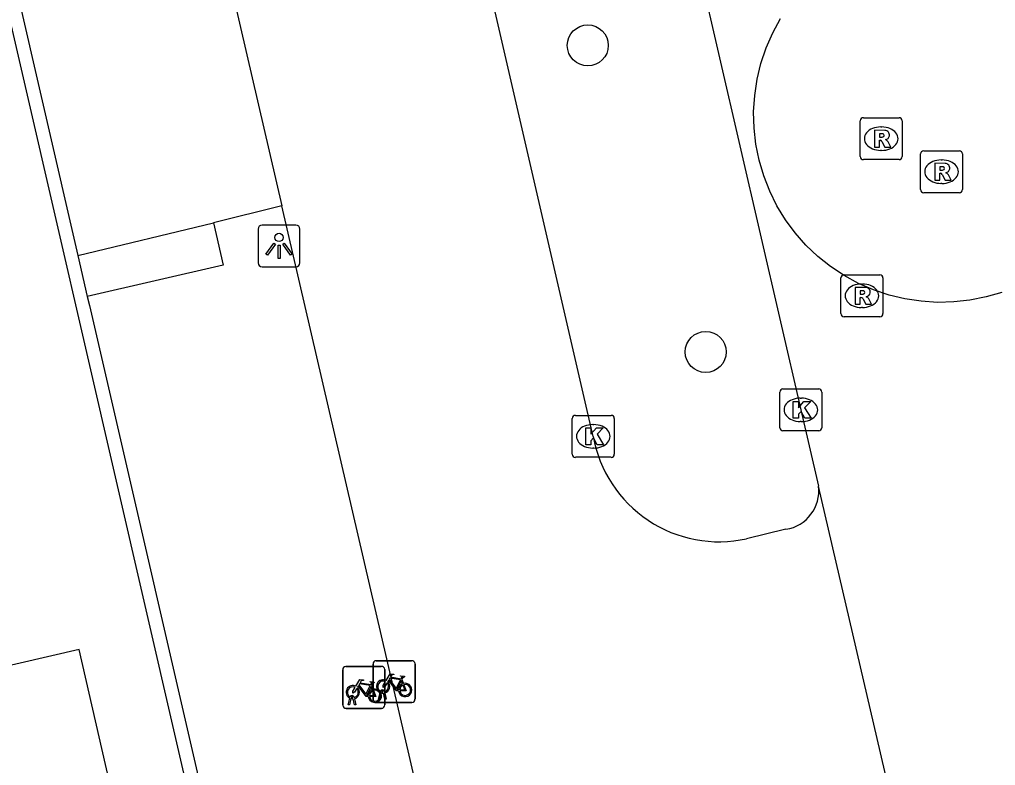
# Model space of a CAD drawing. Extents: x 156414 to 157775, y 382335 to 383765.
# Drawn here: x 156575.91 to 156599.18, y 383218.87 to 383236.66 of the extents above; entities that cross this region are included whole.
import ezdxf

# ---------------------------------------------------------------- set-up
doc = ezdxf.new("R2010")
doc.units = 0
for name, color, linetype in [('IMGEO_Boom', 7, 'Continuous'), ('IMGEO_Fietsenrek', 7, 'Continuous'), ('IMGEO_Kolk', 7, 'Continuous'), ('IMGEO_Lichtpunt', 7, 'Continuous'), ('IMGEO_Muur', 7, 'Continuous'), ('IMGEO_Pand', 7, 'Continuous'), ('IMGEO_Parkeervlak_open', 7, 'Continuous'), ('IMGEO_Rijbaan_lokaal_gesloten', 7, 'Continuous'), ('IMGEO_Rijbaan_lokaal_open', 7, 'Continuous'), ('IMGEO_Rioolput', 7, 'Continuous'), ('IMGEO_Voetpad_open', 7, 'Continuous')]:
    doc.layers.add(name, color=color, linetype=linetype)

msp = doc.modelspace()

# ---------------------------------------------------------------- linework, layer by layer
at = {"layer": 'IMGEO_Boom'}
for centre in [(156589.461, 383236.045), (156592.272, 383228.732)]:
    msp.add_circle(centre, 0.489, dxfattribs=at)
at = {"layer": 'IMGEO_Fietsenrek'}
for p, q in [((156584.342, 383220.442), (156584.342, 383221.283)), ((156584.342, 383221.283), (156584.342, 383220.442)), ((156584.417, 383221.367), (156585.258, 383221.367)), ((156585.258, 383221.367), (156584.417, 383221.367)), ((156585.342, 383221.292), (156585.342, 383220.451)), ((156585.342, 383220.451), (156585.342, 383221.292)), ((156583.62, 383220.305), (156583.62, 383221.146)), ((156583.62, 383221.146), (156583.62, 383220.305)), ((156583.695, 383221.23), (156584.536, 383221.23)), ((156584.536, 383221.23), (156583.695, 383221.23)), ((156584.62, 383221.155), (156584.62, 383220.314)), ((156584.62, 383220.314), (156584.62, 383221.155)), ((156584.307, 383220.779), (156584.343, 383220.684)), ((156585.029, 383220.916), (156585.065, 383220.821)), ((156584.469, 383220.451), (156584.508, 383220.611)), ((156584.538, 383220.599), (156584.503, 383220.451)), ((156584.58, 383220.623), (156584.579, 383220.627)), ((156584.621, 383220.451), (156584.587, 383220.593)), ((156584.611, 383220.634), (156584.612, 383220.627)), ((156584.619, 383220.597), (156584.654, 383220.451)), ((156583.747, 383220.314), (156583.786, 383220.474)), ((156583.781, 383220.314), (156583.747, 383220.314)), ((156583.816, 383220.462), (156583.781, 383220.314)), ((156583.858, 383220.486), (156583.857, 383220.49)), ((156583.899, 383220.314), (156583.865, 383220.456)), ((156583.889, 383220.497), (156583.89, 383220.49)), ((156583.897, 383220.46), (156583.932, 383220.314)), ((156583.932, 383220.314), (156583.899, 383220.314)), ((156585.267, 383220.367), (156584.426, 383220.367)), ((156584.426, 383220.367), (156585.267, 383220.367)), ((156584.503, 383220.451), (156584.469, 383220.451)), ((156584.654, 383220.451), (156584.621, 383220.451)), ((156584.545, 383220.23), (156583.704, 383220.23)), ((156583.704, 383220.23), (156584.545, 383220.23))]:
    msp.add_line(p, q, dxfattribs=at)
for points in [[(156584.655, 383220.893), (156584.75, 383221.057), (156584.836, 383221.043), (156584.838, 383221.034), (156584.782, 383221.023), (156584.755, 383220.978), (156585.011, 383220.937)], [(156585.011, 383220.937), (156585.036, 383220.986), (156585.03, 383220.99), (156585.007, 383220.994), (156584.995, 383221.001), (156584.994, 383221.004), (156584.996, 383221.009), (156585.091, 383220.994), (156585.093, 383220.984), (156585.083, 383220.971), (156585.071, 383220.965), (156585.057, 383220.971), (156585.029, 383220.916)], [(156583.933, 383220.756), (156584.028, 383220.92), (156584.114, 383220.906), (156584.116, 383220.897), (156584.06, 383220.886), (156584.033, 383220.841), (156584.289, 383220.8)], [(156584.276, 383220.775), (156584.019, 383220.816), (156584.002, 383220.787), (156584.169, 383220.567), (156584.276, 383220.775)], [(156584.289, 383220.8), (156584.314, 383220.849), (156584.308, 383220.853), (156584.285, 383220.857), (156584.273, 383220.864), (156584.272, 383220.867), (156584.274, 383220.872), (156584.369, 383220.857), (156584.371, 383220.847), (156584.361, 383220.834), (156584.349, 383220.828), (156584.335, 383220.834), (156584.307, 383220.779)], [(156584.676, 383220.841), (156584.624, 383220.751), (156584.584, 383220.726), (156584.585, 383220.773), (156584.64, 383220.867)], [(156584.951, 383220.649), (156584.901, 383220.649), (156584.71, 383220.9), (156584.691, 383220.868)], [(156584.998, 383220.912), (156584.741, 383220.953), (156584.724, 383220.924), (156584.891, 383220.704), (156584.998, 383220.912)], [(156585.046, 383220.814), (156585.016, 383220.891), (156584.907, 383220.673), (156584.95, 383220.673)], [(156584.98, 383220.673), (156585.1, 383220.672), (156585.056, 383220.786)], [(156585.076, 383220.793), (156585.131, 383220.648), (156584.981, 383220.648)], [(156583.954, 383220.704), (156583.902, 383220.614), (156583.862, 383220.589), (156583.863, 383220.636), (156583.918, 383220.73)], [(156584.229, 383220.512), (156584.179, 383220.512), (156583.988, 383220.763), (156583.969, 383220.731)], [(156584.324, 383220.677), (156584.294, 383220.754), (156584.185, 383220.536), (156584.228, 383220.536)], [(156584.258, 383220.536), (156584.378, 383220.535), (156584.334, 383220.649)], [(156584.354, 383220.656), (156584.409, 383220.511), (156584.259, 383220.511)]]:
    msp.add_lwpolyline(points, dxfattribs=at)
for centre, radius, start, end in [((156584.42, 383221.289), 0.0779, 92.4484, 184.2845), ((156584.42, 383221.289), 0.0779, 92.4484, 184.2845), ((156585.264, 383221.289), 0.0779, 2.4484, 94.2845), ((156585.264, 383221.289), 0.0779, 2.4484, 94.2845), ((156583.698, 383221.152), 0.0779, 92.4484, 184.2845), ((156583.698, 383221.152), 0.0779, 92.4484, 184.2845), ((156584.542, 383221.152), 0.0779, 2.4484, 94.2845), ((156584.542, 383221.152), 0.0779, 2.4484, 94.2845), ((156583.86, 383220.615), 0.159, 62.6766, 242.1369), ((156584.582, 383220.752), 0.159, 62.6766, 242.1369), ((156584.582, 383220.752), 0.129, 63.3192, 238.903), ((156584.582, 383220.752), 0.129, 283.6043, 43.4302), ((156584.582, 383220.752), 0.159, 283.5766, 46.6042), ((156585.109, 383220.668), 0.159, 113.3408, 178.3217), ((156585.109, 383220.668), 0.159, 187.0065, 105.7708), ((156585.109, 383220.668), 0.129, 113.923, 177.9556), ((156585.109, 383220.668), 0.129, 188.6715, 104.5883), ((156583.86, 383220.615), 0.129, 63.3192, 238.903), ((156583.84, 383220.486), 0.0499, 12.8025, 158.6934), ((156583.86, 383220.615), 0.129, 283.6043, 43.4302), ((156583.86, 383220.615), 0.159, 283.5766, 46.6042), ((156584.387, 383220.531), 0.159, 113.3408, 178.3217), ((156584.387, 383220.531), 0.159, 187.0065, 105.7708), ((156584.387, 383220.531), 0.129, 113.923, 177.9556), ((156584.387, 383220.531), 0.129, 188.6715, 104.5883), ((156584.562, 383220.623), 0.0499, 12.8025, 158.6934), ((156584.582, 383220.752), 0.159, 253.9967, 271.7867), ((156584.562, 383220.623), 0.0174, 12.8025, 163.4502), ((156584.582, 383220.752), 0.129, 253.415, 269.0204), ((156583.698, 383220.308), 0.0779, 182.4484, 274.2845), ((156583.698, 383220.308), 0.0779, 182.4484, 274.2845), ((156583.86, 383220.615), 0.159, 253.9967, 271.7867), ((156583.84, 383220.486), 0.0174, 12.8025, 163.4502), ((156583.86, 383220.615), 0.129, 253.415, 269.0204), ((156584.42, 383220.445), 0.0779, 182.4484, 274.2845), ((156584.42, 383220.445), 0.0779, 182.4484, 274.2845), ((156584.542, 383220.308), 0.0779, 272.4484, 4.2845), ((156584.542, 383220.308), 0.0779, 272.4484, 4.2845), ((156585.264, 383220.445), 0.0779, 272.4484, 4.2845), ((156585.264, 383220.445), 0.0779, 272.4484, 4.2845)]:
    msp.add_arc(centre, radius, start, end, dxfattribs=at)
at = {"layer": 'IMGEO_Kolk'}
for p, q in [((156594.038, 383226.924), (156594.038, 383227.776)), ((156594.113, 383227.85), (156594.965, 383227.85)), ((156595.039, 383227.776), (156595.039, 383226.924)), ((156594.526, 383227.63), (156594.551, 383227.63)), ((156589.091, 383226.292), (156589.091, 383227.144)), ((156589.166, 383227.218), (156590.018, 383227.218)), ((156590.092, 383227.144), (156590.092, 383226.292)), ((156594.549, 383227.07), (156594.524, 383227.07)), ((156589.579, 383226.998), (156589.604, 383226.998)), ((156594.965, 383226.85), (156594.113, 383226.85)), ((156589.602, 383226.438), (156589.577, 383226.438)), ((156590.018, 383226.218), (156589.166, 383226.218))]:
    msp.add_line(p, q, dxfattribs=at)
for points in [[(156594.038, 383226.924), (156594.038, 383227.776)], [(156594.113, 383227.85), (156594.965, 383227.85)], [(156595.039, 383227.776), (156595.039, 383226.924)], [(156594.359, 383227.55), (156594.482, 383227.55), (156594.482, 383227.399), (156594.612, 383227.55), (156594.776, 383227.55), (156594.63, 383227.399), (156594.783, 383227.15), (156594.631, 383227.15), (156594.546, 383227.314), (156594.482, 383227.247), (156594.482, 383227.15), (156594.359, 383227.15), (156594.359, 383227.55)], [(156589.091, 383226.292), (156589.091, 383227.144)], [(156589.166, 383227.218), (156590.018, 383227.218)], [(156590.092, 383227.144), (156590.092, 383226.292)], [(156589.412, 383226.918), (156589.535, 383226.918), (156589.535, 383226.767), (156589.665, 383226.918), (156589.829, 383226.918), (156589.683, 383226.767), (156589.836, 383226.518), (156589.684, 383226.518), (156589.599, 383226.682), (156589.535, 383226.615), (156589.535, 383226.518), (156589.412, 383226.518), (156589.412, 383226.918)], [(156594.965, 383226.85), (156594.113, 383226.85)], [(156590.018, 383226.218), (156589.166, 383226.218)]]:
    msp.add_lwpolyline(points, dxfattribs=at)
for centre, start, end in [((156594.115, 383227.774), 91.552, 178.448), ((156594.115, 383227.774), 91.552, 178.448), ((156594.963, 383227.774), 1.552, 88.448), ((156594.963, 383227.774), 1.552, 88.448), ((156589.168, 383227.142), 91.552, 178.448), ((156589.168, 383227.142), 91.552, 178.448), ((156590.016, 383227.142), 1.552, 88.448), ((156590.016, 383227.142), 1.552, 88.448), ((156594.115, 383226.926), 181.552, 268.448), ((156594.115, 383226.926), 181.552, 268.448), ((156594.963, 383226.926), 271.552, 358.448), ((156594.963, 383226.926), 271.552, 358.448), ((156589.168, 383226.294), 181.552, 268.448), ((156589.168, 383226.294), 181.552, 268.448), ((156590.016, 383226.294), 271.552, 358.448), ((156590.016, 383226.294), 271.552, 358.448)]:
    msp.add_arc(centre, 0.0765, start, end, dxfattribs=at)
for centre, major_axis, ratio, start_param, end_param in [((156594.525, 383227.35), (-0.387, 0.002), 0.722429, 4.712389, 7.853982), ((156594.55, 383227.35), (-0.39, 0.002), 0.717154, 1.570796, 4.712389), ((156589.578, 383226.718), (-0.387, 0.002), 0.722429, 4.712389, 7.853982), ((156589.603, 383226.718), (-0.39, 0.002), 0.717154, 1.570796, 4.712389)]:
    msp.add_ellipse(centre, major_axis=major_axis, ratio=ratio, start_param=start_param, end_param=end_param, dxfattribs=at)
at = {"layer": 'IMGEO_Lichtpunt'}
for p, q in [((156582.504, 383231.759), (156581.696, 383231.759)), ((156582.504, 383231.759), (156581.696, 383231.759)), ((156581.602, 383231.664), (156581.602, 383230.857)), ((156581.602, 383231.664), (156581.602, 383230.857)), ((156582.598, 383230.857), (156582.598, 383231.664)), ((156582.598, 383230.857), (156582.598, 383231.664)), ((156581.696, 383230.763), (156582.504, 383230.763)), ((156581.696, 383230.763), (156582.504, 383230.763))]:
    msp.add_line(p, q, dxfattribs=at)
for points in [[(156581.976, 383231.328), (156582.015, 383231.3), (156581.827, 383231.038), (156581.789, 383231.065), (156581.976, 383231.328)], [(156582.078, 383231.28), (156582.125, 383231.28), (156582.125, 383230.958), (156582.078, 383230.958), (156582.078, 383231.28)], [(156582.188, 383231.3), (156582.226, 383231.327), (156582.413, 383231.065), (156582.374, 383231.037), (156582.188, 383231.3)]]:
    msp.add_lwpolyline(points, dxfattribs=at)
msp.add_circle((156582.101, 383231.462), 0.0994, dxfattribs=at)
for centre, start, end in [((156581.696, 383231.664), 90, 180), ((156581.696, 383231.664), 90, 180), ((156582.504, 383231.664), 0, 90), ((156582.504, 383231.664), 0, 90), ((156581.696, 383230.857), 180, 270), ((156581.696, 383230.857), 180, 270), ((156582.504, 383230.857), 270, 0), ((156582.504, 383230.857), 270, 360)]:
    msp.add_arc(centre, 0.0946, start, end, dxfattribs=at)
at = {"layer": 'IMGEO_Muur'}
for points in [[(156573.918, 383244.276), (156580.344, 383216.443), (156580.387, 383216.255)], [(156574.23, 383244.35), (156577.304, 383231.031)], [(156577.304, 383231.031), (156577.53, 383230.052)], [(156577.53, 383230.052), (156577.58, 383229.837), (156580.698, 383216.329)]]:
    msp.add_lwpolyline(points, dxfattribs=at)
at = {"layer": 'IMGEO_Pand'}
msp.add_lwpolyline([(156578.662, 383215.842), (156578.617, 383216.04), (156577.338, 383221.633), (156559.357, 383217.468), (156560.573, 383212.285), (156558.722, 383211.852)], dxfattribs=at)
at = {"layer": 'IMGEO_Parkeervlak_open'}
msp.add_lwpolyline([(156577.304, 383231.031), (156580.537, 383231.814)], dxfattribs=at)
at = {"layer": 'IMGEO_Rijbaan_lokaal_gesloten'}
for points in [[(156591.627, 383239.954), (156594.539, 383227.35), (156594.961, 383225.531)], [(156596.777, 383217.694), (156594.961, 383225.531)]]:
    msp.add_lwpolyline(points, dxfattribs=at)
at = {"layer": 'IMGEO_Rijbaan_lokaal_open'}
for points in [[(156574.804, 383264.002), (156578.05, 383250), (156582.171, 383232.219)], [(156589.591, 383226.717), (156586.8, 383238.814)], [(156597.794, 383229.915), (156597.405, 383229.939), (156597.019, 383229.997), (156596.641, 383230.088), (156596.271, 383230.212), (156595.914, 383230.368), (156595.572, 383230.554), (156595.248, 383230.769), (156594.943, 383231.012), (156594.661, 383231.281), (156594.403, 383231.573), (156594.172, 383231.887), (156593.969, 383232.219), (156593.796, 383232.568), (156593.654, 383232.931), (156593.544, 383233.304), (156593.467, 383233.686), (156593.424, 383234.073), (156593.414, 383234.463), (156593.439, 383234.852), (156593.497, 383235.237), (156593.589, 383235.615), (156593.714, 383235.984), (156593.87, 383236.341), (156594.057, 383236.683)], [(156586.359, 383214.105), (156582.171, 383232.219)], [(156599.33, 383230.152), (156598.954, 383230.044), (156598.57, 383229.969), (156598.183, 383229.925), (156597.794, 383229.915)], [(156594.185, 383224.502), (156593.247, 383224.277)]]:
    msp.add_lwpolyline(points, dxfattribs=at)
for centre, radius, start, end in [((156592.588, 383227.248), 3.044, 190.055, 282.507), ((156594.04, 383225.418), 0.928, 278.9874, 6.9705)]:
    msp.add_arc(centre, radius, start, end, dxfattribs=at)
at = {"layer": 'IMGEO_Rioolput'}
for p, q in [((156596.029, 383234.319), (156596.881, 383234.319)), ((156595.954, 383233.393), (156595.954, 383234.245)), ((156596.442, 383234.099), (156596.467, 383234.099)), ((156596.955, 383234.245), (156596.955, 383233.393)), ((156596.465, 383233.539), (156596.44, 383233.539)), ((156597.392, 383232.605), (156597.392, 383233.457)), ((156597.467, 383233.531), (156598.319, 383233.531)), ((156598.393, 383233.457), (156598.393, 383232.605)), ((156596.881, 383233.319), (156596.029, 383233.319)), ((156597.88, 383233.311), (156597.905, 383233.311)), ((156597.903, 383232.751), (156597.878, 383232.751)), ((156598.319, 383232.531), (156597.467, 383232.531)), ((156595.57, 383230.572), (156596.422, 383230.572)), ((156595.495, 383229.646), (156595.495, 383230.498)), ((156595.983, 383230.352), (156596.008, 383230.352)), ((156596.496, 383230.498), (156596.496, 383229.646)), ((156596.006, 383229.792), (156595.981, 383229.792)), ((156596.422, 383229.572), (156595.57, 383229.572))]:
    msp.add_line(p, q, dxfattribs=at)
for points in [[(156596.029, 383234.319), (156596.881, 383234.319)], [(156595.954, 383233.393), (156595.954, 383234.245)], [(156596.955, 383234.245), (156596.955, 383233.393)], [(156596.543, 383234.017), (156596.291, 383234.019), (156596.291, 383233.619)], [(156596.469, 383233.938), (156596.415, 383233.938), (156596.415, 383233.857)], [(156596.415, 383233.857), (156596.467, 383233.857)], [(156596.291, 383233.619), (156596.415, 383233.619), (156596.415, 383233.781), (156596.426, 383233.781)], [(156596.473, 383233.752), (156596.544, 383233.619), (156596.684, 383233.619), (156596.619, 383233.745)], [(156597.392, 383232.605), (156597.392, 383233.457)], [(156597.467, 383233.531), (156598.319, 383233.531)], [(156598.393, 383233.457), (156598.393, 383232.605)], [(156596.881, 383233.319), (156596.029, 383233.319)], [(156597.981, 383233.229), (156597.729, 383233.231), (156597.729, 383232.831)], [(156597.907, 383233.15), (156597.853, 383233.15), (156597.853, 383233.069)], [(156597.729, 383232.831), (156597.853, 383232.831), (156597.853, 383232.993), (156597.864, 383232.993)], [(156597.853, 383233.069), (156597.905, 383233.069)], [(156597.911, 383232.964), (156597.982, 383232.831), (156598.122, 383232.831), (156598.057, 383232.957)], [(156598.319, 383232.531), (156597.467, 383232.531)], [(156595.57, 383230.572), (156596.422, 383230.572)], [(156595.495, 383229.646), (156595.495, 383230.498)], [(156596.496, 383230.498), (156596.496, 383229.646)], [(156596.084, 383230.27), (156595.832, 383230.272), (156595.832, 383229.872)], [(156596.01, 383230.191), (156595.956, 383230.191), (156595.956, 383230.11)], [(156595.956, 383230.11), (156596.008, 383230.11)], [(156595.832, 383229.872), (156595.956, 383229.872), (156595.956, 383230.034), (156595.967, 383230.034)], [(156596.014, 383230.005), (156596.085, 383229.872), (156596.225, 383229.872), (156596.16, 383229.998)], [(156596.422, 383229.572), (156595.57, 383229.572)]]:
    msp.add_lwpolyline(points, dxfattribs=at)
for centre, radius, start, end in [((156596.031, 383234.243), 0.0765, 91.552, 178.448), ((156596.031, 383234.243), 0.0765, 91.552, 178.448), ((156596.879, 383234.243), 0.0765, 1.552, 88.448), ((156596.879, 383234.243), 0.0765, 1.552, 88.448), ((156596.451, 383234.046), 0.19, 274.7715, 282.9687), ((156596.475, 383233.842), 0.0964, 77.0061, 93.1865), ((156596.489, 383233.899), 0.0378, 276.6634, 79.6772), ((156596.542, 383233.907), 0.109, 350.3612, 89.416), ((156596.54, 383233.907), 0.112, 277.5842, 350.9817), ((156596.524, 383233.692), 0.108, 29.5134, 73.7905), ((156596.425, 383233.728), 0.0533, 26.0293, 88.6989), ((156596.031, 383233.395), 0.0765, 181.552, 268.448), ((156596.031, 383233.395), 0.0765, 181.552, 268.448), ((156596.879, 383233.395), 0.0765, 271.552, 358.448), ((156596.879, 383233.395), 0.0765, 271.552, 358.448), ((156597.469, 383233.455), 0.0765, 91.552, 178.448), ((156597.469, 383233.455), 0.0765, 91.552, 178.448), ((156598.317, 383233.455), 0.0765, 1.552, 88.448), ((156598.317, 383233.455), 0.0765, 1.552, 88.448), ((156597.913, 383233.054), 0.0964, 77.0061, 93.1865), ((156597.927, 383233.111), 0.0378, 276.6634, 79.6772), ((156597.98, 383233.119), 0.109, 350.3612, 89.416), ((156597.978, 383233.119), 0.112, 277.5842, 350.9817), ((156597.863, 383232.94), 0.0533, 26.0293, 88.6989), ((156597.889, 383233.258), 0.19, 274.7715, 282.9687), ((156597.962, 383232.904), 0.108, 29.5134, 73.7905), ((156597.469, 383232.607), 0.0765, 181.552, 268.448), ((156597.469, 383232.607), 0.0765, 181.552, 268.448), ((156598.317, 383232.607), 0.0765, 271.552, 358.448), ((156598.317, 383232.607), 0.0765, 271.552, 358.448), ((156595.572, 383230.496), 0.0765, 91.552, 178.448), ((156595.572, 383230.496), 0.0765, 91.552, 178.448), ((156596.42, 383230.496), 0.0765, 1.552, 88.448), ((156596.42, 383230.496), 0.0765, 1.552, 88.448), ((156595.992, 383230.299), 0.19, 274.7715, 282.9687), ((156596.016, 383230.095), 0.0964, 77.0061, 93.1865), ((156596.03, 383230.152), 0.0378, 276.6634, 79.6772), ((156596.083, 383230.16), 0.109, 350.3612, 89.416), ((156596.081, 383230.16), 0.112, 277.5842, 350.9817), ((156595.966, 383229.981), 0.0533, 26.0293, 88.6989), ((156596.065, 383229.945), 0.108, 29.5134, 73.7905), ((156595.572, 383229.648), 0.0765, 181.552, 268.448), ((156595.572, 383229.648), 0.0765, 181.552, 268.448), ((156596.42, 383229.648), 0.0765, 271.552, 358.448), ((156596.42, 383229.648), 0.0765, 271.552, 358.448)]:
    msp.add_arc(centre, radius, start, end, dxfattribs=at)
for centre, major_axis, ratio, start_param, end_param in [((156596.441, 383233.819), (-0.387, 0.002), 0.722429, 4.712389, 7.853982), ((156596.466, 383233.819), (-0.39, 0.002), 0.717154, 1.570796, 4.712389), ((156597.879, 383233.031), (-0.387, 0.002), 0.722429, 4.712389, 7.853982), ((156597.904, 383233.031), (-0.39, 0.002), 0.717154, 1.570796, 4.712389), ((156595.982, 383230.072), (-0.387, 0.002), 0.722429, 4.712389, 7.853982), ((156596.007, 383230.072), (-0.39, 0.002), 0.717154, 1.570796, 4.712389)]:
    msp.add_ellipse(centre, major_axis=major_axis, ratio=ratio, start_param=start_param, end_param=end_param, dxfattribs=at)
at = {"layer": 'IMGEO_Voetpad_open'}
for points in [[(156582.171, 383232.219), (156580.537, 383231.814)], [(156580.537, 383231.814), (156580.769, 383230.802), (156577.53, 383230.052)]]:
    msp.add_lwpolyline(points, dxfattribs=at)

doc.saveas('drawing.dxf')
